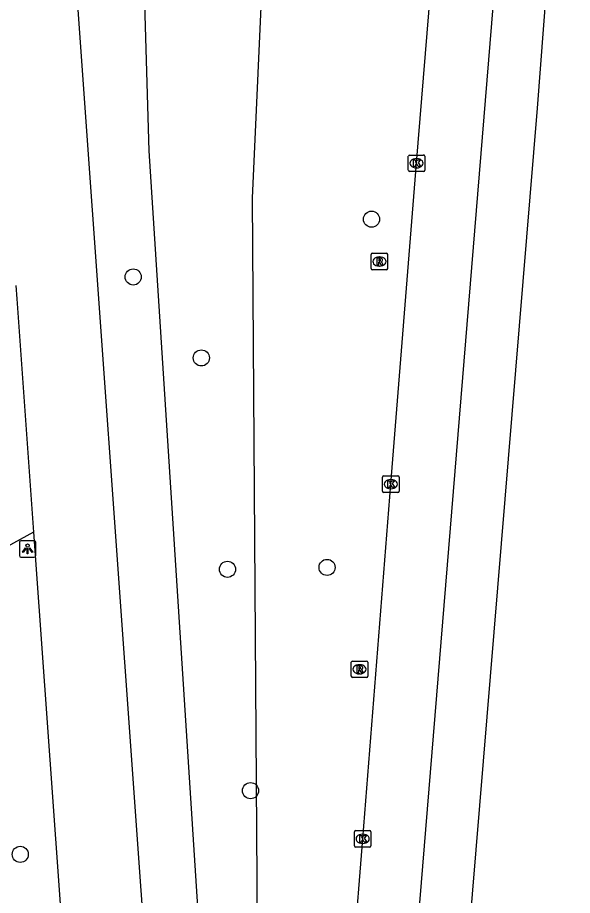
# Model space of a CAD drawing. Extents: x 161084 to 161928, y 385355 to 386522.
# Drawn here: x 161888.9 to 161922.5, y 386415 to 386468.2 of the extents above; entities that cross this region are included whole.
import ezdxf

# ---------------------------------------------------------------- set-up
doc = ezdxf.new("R2010")
doc.units = 0
for name, color, linetype in [('IMGEO_Berm_groen', 7, 'Continuous'), ('IMGEO_Boom', 7, 'Continuous'), ('IMGEO_Kolk', 7, 'Continuous'), ('IMGEO_Lichtpunt', 7, 'Continuous'), ('IMGEO_Rijbaan_regionaal_gesloten', 7, 'Continuous'), ('IMGEO_Rioolput', 7, 'Continuous'), ('IMGEO_Verkeerseiland_groen', 7, 'Continuous')]:
    doc.layers.add(name, color=color, linetype=linetype)

msp = doc.modelspace()

# ---------------------------------------------------------------- linework, layer by layer
at = {"layer": 'IMGEO_Berm_groen'}
msp.add_lwpolyline([(161889.857, 386437.049), (161883.767, 386433.712)], dxfattribs=at)
at = {"layer": 'IMGEO_Boom'}
for centre in [(161910.361, 386456.021), (161895.903, 386452.521), (161900.035, 386447.61), (161901.622, 386434.793), (161907.663, 386434.907), (161903.019, 386421.37), (161889.051, 386417.508)]:
    msp.add_circle(centre, 0.489, dxfattribs=at)
at = {"layer": 'IMGEO_Kolk'}
for p, q in [((161912.593, 386458.989), (161912.593, 386459.841)), ((161912.668, 386459.915), (161913.52, 386459.915)), ((161913.081, 386459.695), (161913.106, 386459.695)), ((161913.594, 386459.841), (161913.594, 386458.989)), ((161913.104, 386459.135), (161913.079, 386459.135)), ((161913.52, 386458.915), (161912.668, 386458.915)), ((161911.03, 386439.531), (161911.03, 386440.383)), ((161911.105, 386440.457), (161911.957, 386440.457)), ((161912.031, 386440.383), (161912.031, 386439.531)), ((161911.518, 386440.237), (161911.543, 386440.237)), ((161911.957, 386439.457), (161911.105, 386439.457)), ((161911.541, 386439.677), (161911.516, 386439.677)), ((161909.322, 386418.024), (161909.322, 386418.876)), ((161909.397, 386418.95), (161910.249, 386418.95)), ((161909.81, 386418.73), (161909.835, 386418.73)), ((161910.323, 386418.876), (161910.323, 386418.024)), ((161909.833, 386418.17), (161909.808, 386418.17)), ((161910.249, 386417.95), (161909.397, 386417.95))]:
    msp.add_line(p, q, dxfattribs=at)
for points in [[(161912.593, 386458.989), (161912.593, 386459.841)], [(161912.668, 386459.915), (161913.52, 386459.915)], [(161912.914, 386459.615), (161913.037, 386459.615), (161913.037, 386459.464), (161913.167, 386459.615), (161913.331, 386459.615), (161913.185, 386459.464), (161913.338, 386459.215), (161913.186, 386459.215), (161913.101, 386459.379), (161913.037, 386459.312), (161913.037, 386459.215), (161912.914, 386459.215), (161912.914, 386459.615)], [(161913.594, 386459.841), (161913.594, 386458.989)], [(161913.52, 386458.915), (161912.668, 386458.915)], [(161911.03, 386439.531), (161911.03, 386440.383)], [(161911.105, 386440.457), (161911.957, 386440.457)], [(161912.031, 386440.383), (161912.031, 386439.531)], [(161911.351, 386440.157), (161911.474, 386440.157), (161911.474, 386440.006), (161911.604, 386440.157), (161911.768, 386440.157), (161911.622, 386440.006), (161911.775, 386439.757), (161911.623, 386439.757), (161911.538, 386439.921), (161911.474, 386439.854), (161911.474, 386439.757), (161911.351, 386439.757), (161911.351, 386440.157)], [(161911.957, 386439.457), (161911.105, 386439.457)], [(161909.322, 386418.024), (161909.322, 386418.876)], [(161909.397, 386418.95), (161910.249, 386418.95)], [(161909.643, 386418.65), (161909.766, 386418.65), (161909.766, 386418.499), (161909.896, 386418.65), (161910.06, 386418.65), (161909.914, 386418.499), (161910.067, 386418.25), (161909.915, 386418.25), (161909.83, 386418.414), (161909.766, 386418.347), (161909.766, 386418.25), (161909.643, 386418.25), (161909.643, 386418.65)], [(161910.323, 386418.876), (161910.323, 386418.024)], [(161910.249, 386417.95), (161909.397, 386417.95)]]:
    msp.add_lwpolyline(points, dxfattribs=at)
for centre, start, end in [((161912.67, 386459.839), 91.552, 178.448), ((161912.67, 386459.839), 91.552, 178.448), ((161913.518, 386459.839), 1.552, 88.448), ((161913.518, 386459.839), 1.552, 88.448), ((161912.67, 386458.991), 181.552, 268.448), ((161912.67, 386458.991), 181.552, 268.448), ((161913.518, 386458.991), 271.552, 358.448), ((161913.518, 386458.991), 271.552, 358.448), ((161911.107, 386440.381), 91.552, 178.448), ((161911.107, 386440.381), 91.552, 178.448), ((161911.955, 386440.381), 1.552, 88.448), ((161911.955, 386440.381), 1.552, 88.448), ((161911.107, 386439.533), 181.552, 268.448), ((161911.107, 386439.533), 181.552, 268.448), ((161911.955, 386439.533), 271.552, 358.448), ((161911.955, 386439.533), 271.552, 358.448), ((161909.399, 386418.874), 91.552, 178.448), ((161909.399, 386418.874), 91.552, 178.448), ((161910.247, 386418.874), 1.552, 88.448), ((161910.247, 386418.874), 1.552, 88.448), ((161909.399, 386418.026), 181.552, 268.448), ((161909.399, 386418.026), 181.552, 268.448), ((161910.247, 386418.026), 271.552, 358.448), ((161910.247, 386418.026), 271.552, 358.448)]:
    msp.add_arc(centre, 0.0765, start, end, dxfattribs=at)
for centre, major_axis, ratio, start_param, end_param in [((161913.08, 386459.415), (-0.387, 0.002), 0.722429, 4.712389, 7.853982), ((161913.105, 386459.415), (-0.39, 0.002), 0.717154, 1.570796, 4.712389), ((161911.517, 386439.957), (-0.387, 0.002), 0.722429, 4.712389, 7.853982), ((161911.542, 386439.957), (-0.39, 0.002), 0.717154, 1.570796, 4.712389), ((161909.809, 386418.45), (-0.387, 0.002), 0.722429, 4.712389, 7.853982), ((161909.834, 386418.45), (-0.39, 0.002), 0.717154, 1.570796, 4.712389)]:
    msp.add_ellipse(centre, major_axis=major_axis, ratio=ratio, start_param=start_param, end_param=end_param, dxfattribs=at)
at = {"layer": 'IMGEO_Lichtpunt'}
for p, q in [((161888.996, 386436.431), (161888.996, 386435.624)), ((161888.996, 386436.431), (161888.996, 386435.624)), ((161889.898, 386436.526), (161889.09, 386436.526)), ((161889.898, 386436.526), (161889.09, 386436.526)), ((161889.992, 386435.624), (161889.992, 386436.431)), ((161889.992, 386435.624), (161889.992, 386436.431)), ((161889.09, 386435.53), (161889.898, 386435.53)), ((161889.09, 386435.53), (161889.898, 386435.53))]:
    msp.add_line(p, q, dxfattribs=at)
for points in [[(161889.37, 386436.095), (161889.409, 386436.067), (161889.221, 386435.805), (161889.183, 386435.832), (161889.37, 386436.095)], [(161889.582, 386436.067), (161889.62, 386436.094), (161889.807, 386435.832), (161889.768, 386435.804), (161889.582, 386436.067)], [(161889.472, 386436.047), (161889.519, 386436.047), (161889.519, 386435.725), (161889.472, 386435.725), (161889.472, 386436.047)]]:
    msp.add_lwpolyline(points, dxfattribs=at)
msp.add_circle((161889.495, 386436.229), 0.0994, dxfattribs=at)
for centre, start, end in [((161889.09, 386436.431), 90, 180), ((161889.09, 386436.431), 90, 180), ((161889.898, 386436.431), 0, 90), ((161889.898, 386436.431), 0, 90), ((161889.09, 386435.624), 180, 270), ((161889.09, 386435.624), 180, 270), ((161889.898, 386435.624), 270, 0), ((161889.898, 386435.624), 270, 360)]:
    msp.add_arc(centre, 0.0946, start, end, dxfattribs=at)
at = {"layer": 'IMGEO_Rijbaan_regionaal_gesloten'}
for points in [[(161903.371, 386333.477), (161904.206, 386345.483), (161905.767, 386367), (161906.581, 386377.472), (161907.293, 386386.531), (161908.19, 386397.953), (161909.825, 386418.451), (161911.532, 386439.957), (161913.094, 386459.414), (161914.711, 386479.141), (161915.311, 386485.619), (161915.702, 386490.216)], [(161919.365, 386490.071), (161918.876, 386484.305), (161917.83, 386470.15), (161911.238, 386389.628), (161907.121, 386333.045), (161906.779, 386326.981)], [(161922.549, 386489.945), (161921.974, 386483.162), (161920.415, 386462.747), (161915.595, 386404.592), (161910.67, 386337.619), (161909.86, 386326.602)], [(161891.19, 386487.649), (161891.422, 386484.276), (161897.347, 386401.475), (161898.454, 386386.346), (161900.976, 386351.865), (161901.262, 386348.183), (161902.029, 386337.69), (161902.319, 386333.451)], [(161888.778, 386452.011), (161888.84, 386451.187), (161889.857, 386437.049)], [(161889.857, 386437.049), (161892.188, 386404.652), (161896.499, 386344.336), (161897.009, 386337.325), (161897.645, 386328.001)]]:
    msp.add_lwpolyline(points, dxfattribs=at)
at = {"layer": 'IMGEO_Rioolput'}
for p, q in [((161910.338, 386453.032), (161910.338, 386453.884)), ((161910.413, 386453.958), (161911.265, 386453.958)), ((161910.826, 386453.738), (161910.851, 386453.738)), ((161911.339, 386453.884), (161911.339, 386453.032)), ((161910.849, 386453.178), (161910.824, 386453.178)), ((161911.265, 386452.958), (161910.413, 386452.958)), ((161909.209, 386429.23), (161910.061, 386429.23)), ((161909.134, 386428.304), (161909.134, 386429.156)), ((161909.622, 386429.01), (161909.647, 386429.01)), ((161910.135, 386429.156), (161910.135, 386428.304)), ((161910.061, 386428.23), (161909.209, 386428.23)), ((161909.645, 386428.45), (161909.62, 386428.45))]:
    msp.add_line(p, q, dxfattribs=at)
for points in [[(161910.338, 386453.032), (161910.338, 386453.884)], [(161910.413, 386453.958), (161911.265, 386453.958)], [(161910.927, 386453.656), (161910.675, 386453.658), (161910.675, 386453.258)], [(161911.339, 386453.884), (161911.339, 386453.032)], [(161910.675, 386453.258), (161910.799, 386453.258), (161910.799, 386453.42), (161910.81, 386453.42)], [(161910.853, 386453.577), (161910.799, 386453.577), (161910.799, 386453.496)], [(161910.799, 386453.496), (161910.851, 386453.496)], [(161910.857, 386453.391), (161910.928, 386453.258), (161911.068, 386453.258), (161911.003, 386453.384)], [(161911.265, 386452.958), (161910.413, 386452.958)], [(161909.209, 386429.23), (161910.061, 386429.23)], [(161909.134, 386428.304), (161909.134, 386429.156)], [(161909.723, 386428.928), (161909.471, 386428.93), (161909.471, 386428.53)], [(161909.471, 386428.53), (161909.595, 386428.53), (161909.595, 386428.692), (161909.606, 386428.692)], [(161909.649, 386428.849), (161909.595, 386428.849), (161909.595, 386428.768)], [(161909.595, 386428.768), (161909.647, 386428.768)], [(161909.653, 386428.663), (161909.724, 386428.53), (161909.864, 386428.53), (161909.799, 386428.656)], [(161910.135, 386429.156), (161910.135, 386428.304)], [(161910.061, 386428.23), (161909.209, 386428.23)]]:
    msp.add_lwpolyline(points, dxfattribs=at)
for centre, radius, start, end in [((161910.415, 386453.882), 0.0765, 91.552, 178.448), ((161910.415, 386453.882), 0.0765, 91.552, 178.448), ((161910.926, 386453.546), 0.109, 350.3612, 89.416), ((161911.263, 386453.882), 0.0765, 1.552, 88.448), ((161911.263, 386453.882), 0.0765, 1.552, 88.448), ((161910.809, 386453.367), 0.0533, 26.0293, 88.6989), ((161910.835, 386453.685), 0.19, 274.7715, 282.9687), ((161910.859, 386453.481), 0.0964, 77.0061, 93.1865), ((161910.873, 386453.538), 0.0378, 276.6634, 79.6772), ((161910.924, 386453.546), 0.112, 277.5842, 350.9817), ((161910.908, 386453.331), 0.108, 29.5134, 73.7905), ((161910.415, 386453.034), 0.0765, 181.552, 268.448), ((161910.415, 386453.034), 0.0765, 181.552, 268.448), ((161911.263, 386453.034), 0.0765, 271.552, 358.448), ((161911.263, 386453.034), 0.0765, 271.552, 358.448), ((161909.211, 386429.154), 0.0765, 91.552, 178.448), ((161909.211, 386429.154), 0.0765, 91.552, 178.448), ((161910.059, 386429.154), 0.0765, 1.552, 88.448), ((161910.059, 386429.154), 0.0765, 1.552, 88.448), ((161909.605, 386428.639), 0.0533, 26.0293, 88.6989), ((161909.631, 386428.957), 0.19, 274.7715, 282.9687), ((161909.655, 386428.753), 0.0964, 77.0061, 93.1865), ((161909.669, 386428.81), 0.0378, 276.6634, 79.6772), ((161909.722, 386428.818), 0.109, 350.3612, 89.416), ((161909.72, 386428.818), 0.112, 277.5842, 350.9817), ((161909.704, 386428.603), 0.108, 29.5134, 73.7905), ((161909.211, 386428.306), 0.0765, 181.552, 268.448), ((161909.211, 386428.306), 0.0765, 181.552, 268.448), ((161910.059, 386428.306), 0.0765, 271.552, 358.448), ((161910.059, 386428.306), 0.0765, 271.552, 358.448)]:
    msp.add_arc(centre, radius, start, end, dxfattribs=at)
for centre, major_axis, ratio, start_param, end_param in [((161910.825, 386453.458), (-0.387, 0.002), 0.722429, 4.712389, 7.853982), ((161910.85, 386453.458), (-0.39, 0.002), 0.717154, 1.570796, 4.712389), ((161909.621, 386428.73), (-0.387, 0.002), 0.722429, 4.712389, 7.853982), ((161909.646, 386428.73), (-0.39, 0.002), 0.717154, 1.570796, 4.712389)]:
    msp.add_ellipse(centre, major_axis=major_axis, ratio=ratio, start_param=start_param, end_param=end_param, dxfattribs=at)
at = {"layer": 'IMGEO_Verkeerseiland_groen'}
msp.add_lwpolyline([(161907.017, 386486.031), (161904.464, 386477.119), (161903.802, 386472.482), (161903.111, 386457.307), (161903.606, 386386.43), (161903.838, 386352.065), (161901.627, 386386.376), (161896.871, 386460.164), (161896.588, 386469.783), (161898.847, 386488.453)], dxfattribs=at)

doc.saveas('drawing.dxf')
